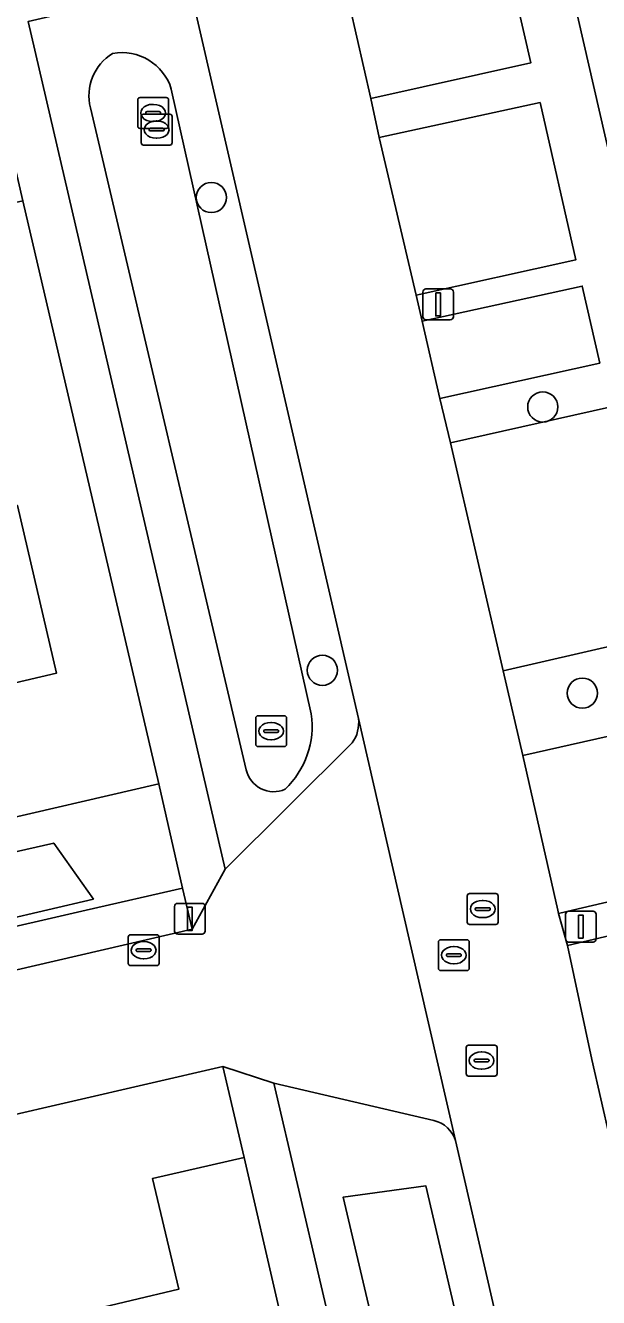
# Model space of a CAD drawing. Extents: x 156412 to 157779, y 382335 to 383768.
# Drawn here: x 156944.41 to 156962.98, y 382737.44 to 382778.68 of the extents above; entities that cross this region are included whole.
import ezdxf

# ---------------------------------------------------------------- set-up
doc = ezdxf.new("R2010")
doc.units = 0
for name, color, linetype in [('IMGEO_Berm_groen', 7, 'Continuous'), ('IMGEO_Boom', 7, 'Continuous'), ('IMGEO_Erf', 7, 'Continuous'), ('IMGEO_Greppel_droge_sloot', 7, 'Continuous'), ('IMGEO_Kolk', 7, 'Continuous'), ('IMGEO_Lichtmast', 7, 'Continuous'), ('IMGEO_Pand', 7, 'Continuous'), ('IMGEO_Parkeervlak_open', 7, 'Continuous'), ('IMGEO_Rijbaan_lokaal_gesloten', 7, 'Continuous'), ('IMGEO_Rijbaan_lokaal_open', 7, 'Continuous'), ('IMGEO_Rioolput', 7, 'Continuous'), ('IMGEO_Voetpad_open', 7, 'Continuous')]:
    doc.layers.add(name, color=color, linetype=linetype)

msp = doc.modelspace()

# ---------------------------------------------------------------- linework, layer by layer
at = {"layer": 'IMGEO_Berm_groen'}
for points in [[(156955.201, 382756.216), (156949.716, 382780.032), (156949.317, 382779.939), (156944.502, 382778.816), (156950.885, 382751.332), (156954.997, 382755.422)], [(156949.139, 382776.615), (156953.67, 382756.361)], [(156951.569, 382754.553), (156946.518, 382776.011)], [(156957.65, 382743.178), (156952.459, 382744.394), (156956.292, 382727.961), (156958.679, 382717.664), (156959.069, 382717.753), (156961.032, 382709.284), (156967.375, 382711.189)], [(156963.556, 382719.941), (156958.351, 382742.538)]]:
    msp.add_lwpolyline(points, dxfattribs=at)
msp.add_lwpolyline([(156957.385, 382741.064), (156964.331, 382711.319), (156961.79, 382710.556), (156954.711, 382740.698)], close=True, dxfattribs=at)
for centre, radius, start, end in [((156948.068, 382776.407), 1.6, 121.3765, 194.3384), ((156947.545, 382776.138), 1.664, 16.6447, 100.74), ((156950.905, 382755.953), 2.795, 313.3335, 8.3941), ((156954.115, 382756.072), 1.096, 323.6233, 7.5584), ((156952.452, 382754.744), 0.903, 192.1935, 294.2386), ((156957.427, 382742.23), 0.974, 18.432, 76.777)]:
    msp.add_arc(centre, radius, start, end, dxfattribs=at)
at = {"layer": 'IMGEO_Boom'}
for centre in [(156950.436, 382773.105), (156961.176, 382766.316), (156954.034, 382757.777), (156962.458, 382757.037)]:
    msp.add_circle(centre, 0.489, dxfattribs=at)
at = {"layer": 'IMGEO_Erf'}
for points in [[(157000, 382851.126), (156988.027, 382861.266), (156983.836, 382860.322), (156945.662, 382851.459), (156966.822, 382759.288), (156968.984, 382750), (156976.601, 382717.276), (157000, 382744.884), (157004.336, 382750), (157004.803, 382750.551), (157041.321, 382793.644), (157052.477, 382806.707), (157037.953, 382818.984), (157034.372, 382822.017), (157032.691, 382823.44)], [(156940.712, 382762.328), (156941.979, 382756.889), (156942.681, 382757.051), (156945.416, 382757.683), (156944.15, 382763.122)], [(156943.659, 382749.671), (156940.522, 382748.941), (156940.167, 382750.468), (156943.019, 382751.132), (156943.304, 382751.198), (156943.192, 382751.679), (156943.852, 382751.833), (156945.329, 382752.177), (156946.615, 382750.36)]]:
    msp.add_lwpolyline(points, close=True, dxfattribs=at)
for points in [[(156878.945, 382734.453), (156946.378, 382750), (156949.496, 382750.719), (156948.732, 382754.094), (156942.941, 382752.756), (156937.389, 382751.474), (156937.949, 382749.068), (156937, 382748.847), (156936.439, 382751.255), (156931.836, 382750.192), (156932.558, 382747.088), (156931.508, 382746.844), (156930.785, 382749.949), (156926.285, 382748.909), (156927.008, 382745.804), (156926.102, 382745.593), (156925.379, 382748.7), (156920.733, 382747.627)], [(156946.296, 382736.975), (156949.381, 382737.709), (156949.219, 382738.39), (156948.526, 382741.301), (156951.504, 382741.981), (156950.809, 382744.932), (156880.313, 382728.641)]]:
    msp.add_lwpolyline(points, dxfattribs=at)
at = {"layer": 'IMGEO_Greppel_droge_sloot'}
for points in [[(156953.67, 382756.361), (156949.139, 382776.615)], [(156946.518, 382776.011), (156951.569, 382754.553)]]:
    msp.add_lwpolyline(points, dxfattribs=at)
msp.add_lwpolyline([(156961.79, 382710.556), (156964.331, 382711.319), (156957.385, 382741.064), (156954.711, 382740.698)], close=True, dxfattribs=at)
for centre, radius, start, end in [((156948.068, 382776.407), 1.6, 121.3765, 194.3384), ((156947.545, 382776.138), 1.664, 16.6447, 100.74), ((156950.905, 382755.953), 2.795, 313.3335, 8.3941), ((156952.452, 382754.744), 0.903, 192.1935, 294.2386)]:
    msp.add_arc(centre, radius, start, end, dxfattribs=at)
at = {"layer": 'IMGEO_Kolk'}
for p, q in [((156948.124, 382776.346), (156948.976, 382776.346)), ((156948.049, 382775.42), (156948.049, 382776.272)), ((156948.351, 382775.889), (156948.749, 382775.889)), ((156948.537, 382776.126), (156948.562, 382776.126)), ((156949.05, 382776.272), (156949.05, 382775.42)), ((156948.162, 382774.88), (156948.162, 382775.732)), ((156948.237, 382775.806), (156949.089, 382775.806)), ((156948.308, 382775.84), (156948.308, 382775.852)), ((156948.746, 382775.803), (156948.348, 382775.803)), ((156948.56, 382775.566), (156948.535, 382775.566)), ((156948.65, 382775.586), (156948.675, 382775.586)), ((156948.792, 382775.852), (156948.792, 382775.84)), ((156949.163, 382775.732), (156949.163, 382774.88)), ((156948.976, 382775.346), (156948.124, 382775.346)), ((156948.421, 382775.3), (156948.421, 382775.312)), ((156948.859, 382775.263), (156948.461, 382775.263)), ((156948.464, 382775.349), (156948.862, 382775.349)), ((156948.905, 382775.312), (156948.905, 382775.3)), ((156949.089, 382774.806), (156948.237, 382774.806)), ((156948.673, 382775.026), (156948.648, 382775.026)), ((156951.874, 382755.38), (156951.874, 382756.232)), ((156951.949, 382756.306), (156952.801, 382756.306)), ((156952.362, 382756.086), (156952.387, 382756.086)), ((156952.875, 382756.232), (156952.875, 382755.38)), ((156952.133, 382755.8), (156952.133, 382755.812)), ((156952.571, 382755.763), (156952.173, 382755.763)), ((156952.176, 382755.849), (156952.574, 382755.849)), ((156952.617, 382755.812), (156952.617, 382755.8)), ((156952.801, 382755.306), (156951.949, 382755.306)), ((156952.385, 382755.526), (156952.36, 382755.526)), ((156947.741, 382748.277), (156947.741, 382749.129)), ((156947.816, 382749.203), (156948.668, 382749.203)), ((156948.742, 382749.129), (156948.742, 382748.277)), ((156948, 382748.697), (156948, 382748.709)), ((156948.438, 382748.66), (156948.04, 382748.66)), ((156948.043, 382748.746), (156948.441, 382748.746)), ((156948.229, 382748.983), (156948.254, 382748.983)), ((156948.484, 382748.709), (156948.484, 382748.697)), ((156948.252, 382748.423), (156948.227, 382748.423)), ((156948.668, 382748.203), (156947.816, 382748.203))]:
    msp.add_line(p, q, dxfattribs=at)
for points in [[(156948.124, 382776.346), (156948.976, 382776.346)], [(156948.049, 382775.42), (156948.049, 382776.272)], [(156949.05, 382776.272), (156949.05, 382775.42)], [(156948.162, 382774.88), (156948.162, 382775.732)], [(156948.237, 382775.806), (156949.089, 382775.806)], [(156949.163, 382775.732), (156949.163, 382774.88)], [(156948.976, 382775.346), (156948.124, 382775.346)], [(156949.089, 382774.806), (156948.237, 382774.806)], [(156951.874, 382755.38), (156951.874, 382756.232)], [(156951.949, 382756.306), (156952.801, 382756.306)], [(156952.875, 382756.232), (156952.875, 382755.38)], [(156952.801, 382755.306), (156951.949, 382755.306)], [(156947.741, 382748.277), (156947.741, 382749.129)], [(156947.816, 382749.203), (156948.668, 382749.203)], [(156948.742, 382749.129), (156948.742, 382748.277)], [(156948.668, 382748.203), (156947.816, 382748.203)]]:
    msp.add_lwpolyline(points, dxfattribs=at)
for centre, radius, start, end in [((156948.126, 382776.27), 0.0765, 91.552, 178.448), ((156948.126, 382776.27), 0.0765, 91.552, 178.448), ((156948.974, 382776.27), 0.0765, 1.552, 88.448), ((156948.974, 382776.27), 0.0765, 1.552, 88.448), ((156948.348, 382775.849), 0.0403, 85.8775, 175.7526), ((156948.753, 382775.851), 0.0386, 1.7309, 96.639), ((156948.239, 382775.73), 0.0765, 91.552, 178.448), ((156948.239, 382775.73), 0.0765, 91.552, 178.448), ((156948.345, 382775.839), 0.0366, 178.938, 274.7102), ((156948.749, 382775.846), 0.043, 264.8664, 352.4533), ((156949.087, 382775.73), 0.0765, 1.552, 88.448), ((156949.087, 382775.73), 0.0765, 1.552, 88.448), ((156948.126, 382775.422), 0.0765, 181.552, 268.448), ((156948.126, 382775.422), 0.0765, 181.552, 268.448), ((156948.461, 382775.309), 0.0403, 85.8775, 175.7526), ((156948.458, 382775.299), 0.0366, 178.938, 274.7102), ((156948.862, 382775.306), 0.043, 264.8664, 352.4533), ((156948.866, 382775.311), 0.0386, 1.7309, 96.639), ((156948.974, 382775.422), 0.0765, 271.552, 358.448), ((156948.974, 382775.422), 0.0765, 271.552, 358.448), ((156948.239, 382774.882), 0.0765, 181.552, 268.448), ((156948.239, 382774.882), 0.0765, 181.552, 268.448), ((156949.087, 382774.882), 0.0765, 271.552, 358.448), ((156949.087, 382774.882), 0.0765, 271.552, 358.448), ((156951.951, 382756.23), 0.0765, 91.552, 178.448), ((156951.951, 382756.23), 0.0765, 91.552, 178.448), ((156952.799, 382756.23), 0.0765, 1.552, 88.448), ((156952.799, 382756.23), 0.0765, 1.552, 88.448), ((156952.173, 382755.809), 0.0403, 85.8775, 175.7526), ((156952.17, 382755.799), 0.0366, 178.938, 274.7102), ((156952.574, 382755.806), 0.043, 264.8664, 352.4533), ((156952.578, 382755.811), 0.0386, 1.7309, 96.639), ((156951.951, 382755.382), 0.0765, 181.552, 268.448), ((156951.951, 382755.382), 0.0765, 181.552, 268.448), ((156952.799, 382755.382), 0.0765, 271.552, 358.448), ((156952.799, 382755.382), 0.0765, 271.552, 358.448), ((156947.818, 382749.127), 0.0765, 91.552, 178.448), ((156947.818, 382749.127), 0.0765, 91.552, 178.448), ((156948.666, 382749.127), 0.0765, 1.552, 88.448), ((156948.666, 382749.127), 0.0765, 1.552, 88.448), ((156948.04, 382748.706), 0.0403, 85.8775, 175.7526), ((156948.037, 382748.696), 0.0366, 178.938, 274.7102), ((156948.441, 382748.703), 0.043, 264.8664, 352.4533), ((156948.445, 382748.708), 0.0386, 1.7309, 96.639), ((156947.818, 382748.279), 0.0765, 181.552, 268.448), ((156947.818, 382748.279), 0.0765, 181.552, 268.448), ((156948.666, 382748.279), 0.0765, 271.552, 358.448), ((156948.666, 382748.279), 0.0765, 271.552, 358.448)]:
    msp.add_arc(centre, radius, start, end, dxfattribs=at)
for centre, major_axis, ratio, start_param, end_param in [((156948.536, 382775.846), (-0.387, 0.002), 0.722429, 4.712389, 7.853982), ((156948.561, 382775.846), (-0.39, 0.002), 0.717154, 1.570796, 4.712389), ((156948.649, 382775.306), (-0.387, 0.002), 0.722429, 4.712389, 7.853982), ((156948.674, 382775.306), (-0.39, 0.002), 0.717154, 1.570796, 4.712389), ((156952.361, 382755.806), (-0.387, 0.002), 0.722429, 4.712389, 7.853982), ((156952.386, 382755.806), (-0.39, 0.002), 0.717154, 1.570796, 4.712389), ((156948.228, 382748.703), (-0.387, 0.002), 0.722429, 4.712389, 7.853982), ((156948.253, 382748.703), (-0.39, 0.002), 0.717154, 1.570796, 4.712389)]:
    msp.add_ellipse(centre, major_axis=major_axis, ratio=ratio, start_param=start_param, end_param=end_param, dxfattribs=at)
at = {"layer": 'IMGEO_Lichtmast'}
for p, q in [((156957.388, 382770.14), (156958.178, 382770.14)), ((156958.178, 382770.14), (156957.388, 382770.14)), ((156957.288, 382769.24), (156957.288, 382770.04)), ((156957.288, 382770.04), (156957.288, 382769.24)), ((156958.278, 382770.04), (156958.278, 382769.24)), ((156958.278, 382769.24), (156958.278, 382770.04)), ((156958.178, 382769.14), (156957.388, 382769.14)), ((156957.388, 382769.14), (156958.178, 382769.14)), ((156949.245, 382749.322), (156949.245, 382750.122)), ((156949.245, 382750.122), (156949.245, 382749.322)), ((156949.345, 382750.222), (156950.135, 382750.222)), ((156950.135, 382750.222), (156949.345, 382750.222)), ((156950.235, 382750.122), (156950.235, 382749.322)), ((156950.235, 382749.322), (156950.235, 382750.122)), ((156962.014, 382749.969), (156962.804, 382749.969)), ((156962.804, 382749.969), (156962.014, 382749.969)), ((156961.914, 382749.069), (156961.914, 382749.869)), ((156961.914, 382749.869), (156961.914, 382749.069)), ((156962.904, 382749.869), (156962.904, 382749.069)), ((156962.904, 382749.069), (156962.904, 382749.869)), ((156950.135, 382749.222), (156949.345, 382749.222)), ((156949.345, 382749.222), (156950.135, 382749.222)), ((156962.804, 382748.969), (156962.014, 382748.969)), ((156962.014, 382748.969), (156962.804, 382748.969))]:
    msp.add_line(p, q, dxfattribs=at)
for points in [[(156957.708, 382770.015), (156957.858, 382770.015), (156957.858, 382769.265), (156957.708, 382769.265), (156957.708, 382770.015)], [(156949.665, 382750.097), (156949.815, 382750.097), (156949.815, 382749.347), (156949.665, 382749.347), (156949.665, 382750.097)], [(156962.334, 382749.844), (156962.484, 382749.844), (156962.484, 382749.094), (156962.334, 382749.094), (156962.334, 382749.844)]]:
    msp.add_lwpolyline(points, dxfattribs=at)
for centre, start, end in [((156957.388, 382770.04), 90, 180), ((156957.388, 382770.04), 90, 180), ((156958.178, 382770.04), 0, 90), ((156958.178, 382770.04), 360, 90), ((156957.388, 382769.24), 180, 270), ((156957.388, 382769.24), 180, 270), ((156958.178, 382769.24), 270, 0), ((156958.178, 382769.24), 270, 0), ((156949.345, 382750.122), 90, 180), ((156949.345, 382750.122), 90, 180), ((156950.135, 382750.122), 0, 90), ((156950.135, 382750.122), 360, 90), ((156962.014, 382749.869), 90, 180), ((156962.014, 382749.869), 90, 180), ((156962.804, 382749.869), 0, 90), ((156962.804, 382749.869), 360, 90), ((156949.345, 382749.322), 180, 270), ((156949.345, 382749.322), 180, 270), ((156950.135, 382749.322), 270, 0), ((156950.135, 382749.322), 270, 0), ((156962.014, 382749.069), 180, 270), ((156962.014, 382749.069), 180, 270), ((156962.804, 382749.069), 270, 0), ((156962.804, 382749.069), 270, 0)]:
    msp.add_arc(centre, 0.1, start, end, dxfattribs=at)
at = {"layer": 'IMGEO_Pand'}
for points in [[(156944.322, 382773.001), (156942.368, 382772.55), (156942.206, 382773.257), (156938.374, 382772.369), (156938.538, 382771.663), (156940.712, 382762.328), (156944.15, 382763.122), (156945.416, 382757.683), (156942.681, 382757.051), (156941.979, 382756.889), (156942.941, 382752.756), (156948.732, 382754.094)], [(156943.304, 382751.198), (156943.659, 382749.671), (156946.615, 382750.36), (156945.329, 382752.177), (156943.852, 382751.833), (156943.192, 382751.679)], [(156946.296, 382736.975), (156948.73, 382726.393), (156954.777, 382727.787), (156951.504, 382741.981), (156948.526, 382741.301), (156949.219, 382738.39), (156949.381, 382737.709)]]:
    msp.add_lwpolyline(points, close=True, dxfattribs=at)
at = {"layer": 'IMGEO_Parkeervlak_open'}
for points in [[(156955.6, 382776.314), (156960.785, 382777.468), (156959.645, 382782.464), (156954.474, 382781.296)], [(156955.879, 382775.053), (156957.069, 382769.94), (156962.251, 382771.09), (156961.087, 382776.181)], [(156962.454, 382770.234), (156957.271, 382769.094), (156957.841, 382766.591), (156963.023, 382767.737)], [(156963.341, 382766.312), (156958.182, 382765.148), (156959.891, 382757.756), (156965.052, 382758.947)], [(156966.79, 382751.077), (156965.658, 382756.169), (156960.531, 382755.016), (156961.666, 382750), (156961.69, 382749.896), (156962.139, 382750), (156964.41, 382750.526)], [(156967.916, 382746.378), (156967.037, 382750.056), (156966.801, 382750), (156965.598, 382749.714), (156964.649, 382749.489), (156963.682, 382749.259), (156961.982, 382748.855), (156962.765, 382745.165), (156963.935, 382740.063), (156969.131, 382741.294)]]:
    msp.add_lwpolyline(points, close=True, dxfattribs=at)
at = {"layer": 'IMGEO_Rijbaan_lokaal_gesloten'}
for points in [[(156963.935, 382740.063), (156962.765, 382745.165), (156961.982, 382748.855), (156961.69, 382749.896), (156961.666, 382750), (156960.531, 382755.016), (156959.891, 382757.756), (156958.182, 382765.148), (156957.841, 382766.591), (156957.271, 382769.094), (156957.069, 382769.94), (156955.879, 382775.053), (156955.6, 382776.314), (156954.474, 382781.296), (156953.982, 382783.325), (156951.454, 382794.461), (156950.986, 382796.491), (156950.555, 382798.433), (156949.947, 382801.041)], [(156949.183, 382782.137), (156949.342, 382781.51), (156949.716, 382780.032), (156955.201, 382756.216), (156956.633, 382750), (156958.351, 382742.538), (156963.556, 382719.941)]]:
    msp.add_lwpolyline(points, dxfattribs=at)
at = {"layer": 'IMGEO_Rijbaan_lokaal_open'}
for points in [[(156958.351, 382742.538), (156956.633, 382750), (156955.201, 382756.216)], [(156954.997, 382755.422), (156950.885, 382751.332), (156949.815, 382749.383), (156929.495, 382744.678), (156907.413, 382739.578), (156879.275, 382733.088), (156868.803, 382730.665), (156830.401, 382721.812), (156805.031, 382715.955), (156791.204, 382712.755), (156730.522, 382698.738), (156728.301, 382699.143), (156722.872, 382699.769)], [(156876.422, 382727.751), (156877.423, 382727.98), (156877.821, 382728.071), (156880.313, 382728.641), (156950.809, 382744.932), (156952.459, 382744.394), (156957.65, 382743.178)]]:
    msp.add_lwpolyline(points, dxfattribs=at)
for centre, radius, start, end in [((156954.115, 382756.072), 1.096, 323.6233, 7.5584), ((156957.427, 382742.23), 0.974, 18.432, 76.777)]:
    msp.add_arc(centre, radius, start, end, dxfattribs=at)
at = {"layer": 'IMGEO_Rioolput'}
for p, q in [((156958.729, 382749.612), (156958.729, 382750.464)), ((156958.804, 382750.538), (156959.656, 382750.538)), ((156959.217, 382750.318), (156959.242, 382750.318)), ((156959.73, 382750.464), (156959.73, 382749.612)), ((156958.988, 382750.032), (156958.988, 382750.044)), ((156959.426, 382749.995), (156959.028, 382749.995)), ((156959.031, 382750.081), (156959.429, 382750.081)), ((156959.472, 382750.044), (156959.472, 382750.032)), ((156959.656, 382749.538), (156958.804, 382749.538)), ((156959.24, 382749.758), (156959.215, 382749.758)), ((156957.793, 382748.116), (156957.793, 382748.968)), ((156957.868, 382749.042), (156958.72, 382749.042)), ((156958.281, 382748.822), (156958.306, 382748.822)), ((156958.794, 382748.968), (156958.794, 382748.116)), ((156958.052, 382748.536), (156958.052, 382748.548)), ((156958.49, 382748.499), (156958.092, 382748.499)), ((156958.095, 382748.585), (156958.493, 382748.585)), ((156958.304, 382748.262), (156958.279, 382748.262)), ((156958.536, 382748.548), (156958.536, 382748.536)), ((156958.72, 382748.042), (156957.868, 382748.042)), ((156958.693, 382744.698), (156958.693, 382745.55)), ((156958.768, 382745.624), (156959.62, 382745.624)), ((156959.181, 382745.404), (156959.206, 382745.404)), ((156959.694, 382745.55), (156959.694, 382744.698)), ((156958.952, 382745.118), (156958.952, 382745.13)), ((156959.39, 382745.081), (156958.992, 382745.081)), ((156958.995, 382745.167), (156959.393, 382745.167)), ((156959.436, 382745.13), (156959.436, 382745.118)), ((156959.62, 382744.624), (156958.768, 382744.624)), ((156959.204, 382744.844), (156959.179, 382744.844))]:
    msp.add_line(p, q, dxfattribs=at)
for points in [[(156958.729, 382749.612), (156958.729, 382750.464)], [(156958.804, 382750.538), (156959.656, 382750.538)], [(156959.73, 382750.464), (156959.73, 382749.612)], [(156959.656, 382749.538), (156958.804, 382749.538)], [(156957.793, 382748.116), (156957.793, 382748.968)], [(156957.868, 382749.042), (156958.72, 382749.042)], [(156958.794, 382748.968), (156958.794, 382748.116)], [(156958.72, 382748.042), (156957.868, 382748.042)], [(156958.693, 382744.698), (156958.693, 382745.55)], [(156958.768, 382745.624), (156959.62, 382745.624)], [(156959.694, 382745.55), (156959.694, 382744.698)], [(156959.62, 382744.624), (156958.768, 382744.624)]]:
    msp.add_lwpolyline(points, dxfattribs=at)
for centre, radius, start, end in [((156958.806, 382750.462), 0.0765, 91.552, 178.448), ((156958.806, 382750.462), 0.0765, 91.552, 178.448), ((156959.654, 382750.462), 0.0765, 1.552, 88.448), ((156959.654, 382750.462), 0.0765, 1.552, 88.448), ((156959.028, 382750.041), 0.0403, 85.8775, 175.7526), ((156959.025, 382750.031), 0.0366, 178.938, 274.7102), ((156959.429, 382750.038), 0.043, 264.8664, 352.4533), ((156959.433, 382750.043), 0.0386, 1.7309, 96.639), ((156958.806, 382749.614), 0.0765, 181.552, 268.448), ((156958.806, 382749.614), 0.0765, 181.552, 268.448), ((156959.654, 382749.614), 0.0765, 271.552, 358.448), ((156959.654, 382749.614), 0.0765, 271.552, 358.448), ((156957.87, 382748.966), 0.0765, 91.552, 178.448), ((156957.87, 382748.966), 0.0765, 91.552, 178.448), ((156958.718, 382748.966), 0.0765, 1.552, 88.448), ((156958.718, 382748.966), 0.0765, 1.552, 88.448), ((156958.092, 382748.545), 0.0403, 85.8775, 175.7526), ((156958.089, 382748.535), 0.0366, 178.938, 274.7102), ((156958.493, 382748.542), 0.043, 264.8664, 352.4533), ((156958.497, 382748.547), 0.0386, 1.7309, 96.639), ((156957.87, 382748.118), 0.0765, 181.552, 268.448), ((156957.87, 382748.118), 0.0765, 181.552, 268.448), ((156958.718, 382748.118), 0.0765, 271.552, 358.448), ((156958.718, 382748.118), 0.0765, 271.552, 358.448), ((156958.77, 382745.548), 0.0765, 91.552, 178.448), ((156958.77, 382745.548), 0.0765, 91.552, 178.448), ((156959.618, 382745.548), 0.0765, 1.552, 88.448), ((156959.618, 382745.548), 0.0765, 1.552, 88.448), ((156958.992, 382745.127), 0.0403, 85.8775, 175.7526), ((156958.989, 382745.117), 0.0366, 178.938, 274.7102), ((156959.393, 382745.124), 0.043, 264.8664, 352.4533), ((156959.397, 382745.129), 0.0386, 1.7309, 96.639), ((156958.77, 382744.7), 0.0765, 181.552, 268.448), ((156958.77, 382744.7), 0.0765, 181.552, 268.448), ((156959.618, 382744.7), 0.0765, 271.552, 358.448), ((156959.618, 382744.7), 0.0765, 271.552, 358.448)]:
    msp.add_arc(centre, radius, start, end, dxfattribs=at)
for centre, major_axis, ratio, start_param, end_param in [((156959.216, 382750.038), (-0.387, 0.002), 0.722429, 4.712389, 7.853982), ((156959.241, 382750.038), (-0.39, 0.002), 0.717154, 1.570796, 4.712389), ((156958.28, 382748.542), (-0.387, 0.002), 0.722429, 4.712389, 7.853982), ((156958.305, 382748.542), (-0.39, 0.002), 0.717154, 1.570796, 4.712389), ((156959.18, 382745.124), (-0.387, 0.002), 0.722429, 4.712389, 7.853982), ((156959.205, 382745.124), (-0.39, 0.002), 0.717154, 1.570796, 4.712389)]:
    msp.add_ellipse(centre, major_axis=major_axis, ratio=ratio, start_param=start_param, end_param=end_param, dxfattribs=at)
at = {"layer": 'IMGEO_Voetpad_open'}
for points in [[(156966.822, 382759.288), (156945.662, 382851.459)], [(156955.113, 382802.231), (156955.71, 382799.642), (156950.555, 382798.433), (156950.986, 382796.491), (156956.157, 382797.673), (156956.637, 382795.636), (156959.194, 382784.459), (156953.982, 382783.325), (156954.474, 382781.296), (156959.645, 382782.464), (156960.785, 382777.468), (156955.6, 382776.314), (156955.879, 382775.053), (156961.087, 382776.181), (156962.251, 382771.09), (156957.069, 382769.94), (156957.271, 382769.094), (156962.454, 382770.234), (156963.023, 382767.737), (156957.841, 382766.591), (156958.182, 382765.148), (156963.341, 382766.312)], [(156944.357, 382781.638), (156943.525, 382785.308), (156941.538, 382784.847), (156941.679, 382784.266), (156942.671, 382780.038), (156943.044, 382778.552), (156944.322, 382773.001), (156948.732, 382754.094), (156949.496, 382750.719), (156949.815, 382749.383), (156950.885, 382751.332), (156944.502, 382778.816)], [(156965.052, 382758.947), (156959.891, 382757.756), (156960.531, 382755.016), (156965.658, 382756.169)], [(156879.275, 382733.088), (156907.413, 382739.578), (156929.495, 382744.678), (156949.815, 382749.383), (156949.496, 382750.719), (156946.378, 382750), (156878.945, 382734.453)], [(156964.41, 382750.526), (156962.139, 382750), (156961.69, 382749.896), (156961.982, 382748.855), (156963.682, 382749.259)]]:
    msp.add_lwpolyline(points, dxfattribs=at)
msp.add_lwpolyline([(156960.969, 382707.783), (156958.679, 382717.664), (156956.292, 382727.961), (156952.459, 382744.394), (156950.809, 382744.932), (156951.504, 382741.981), (156954.777, 382727.787), (156957.652, 382715.253), (156958.161, 382713.028), (156958.648, 382711.019), (156959.715, 382706.499), (156960.44, 382703.507), (156961.396, 382699.287), (156962.591, 382700.786)], close=True, dxfattribs=at)

doc.saveas('drawing.dxf')
